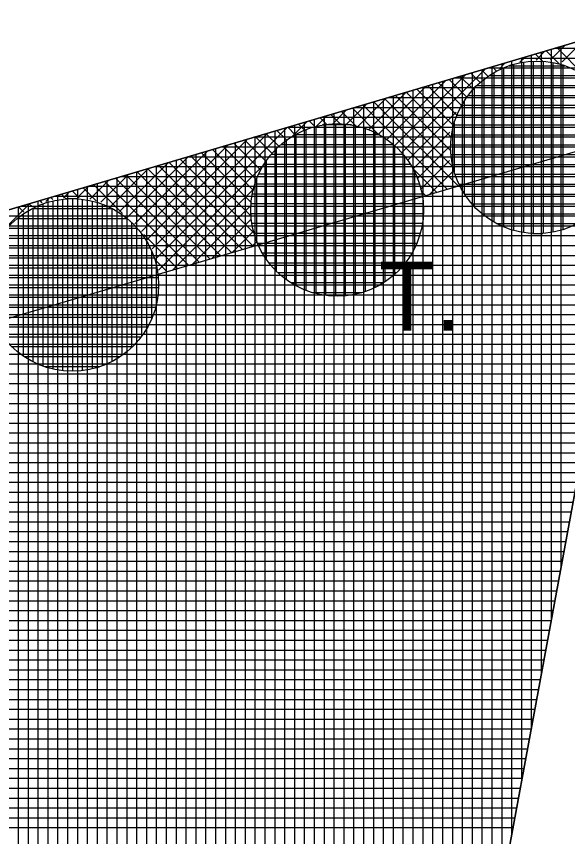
# Model space of a CAD drawing. Extents: x -565346 to -564154, y -1097386 to -1095620.
# Drawn here: x -564339.31 to -564328.13, y -1095659.36 to -1095642.73 of the extents above; entities that cross this region are included whole.
import ezdxf

# ---------------------------------------------------------------- set-up
doc = ezdxf.new("R2010")
doc.units = 0
for name, color, linetype in [('Vrstva 13', 7, 'Continuous'), ('Vrstva 15', 7, 'Continuous'), ('Vrstva 41', 7, 'Continuous'), ('Vrstva 42', 7, 'Continuous'), ('Vrstva 43', 7, 'Continuous'), ('Vrstva 44', 7, 'Continuous')]:
    doc.layers.add(name, color=color, linetype=linetype)

msp = doc.modelspace()

# ---------------------------------------------------------------- linework, layer by layer
at = {"layer": 'Vrstva 13'}
for p, q in [((-564394.52, -1095662.95), (-564326.21, -1095642.73)), ((-564326.21, -1095642.73), (-564329.81, -1095662.26))]:
    msp.add_line(p, q, dxfattribs=at)
at = {"layer": 'Vrstva 41'}
for p, q in [((-564328.483, -1095643.607), (-564328.192, -1095643.317)), ((-564328.241, -1095643.649), (-564327.79, -1095643.198)), ((-564328.641, -1095643.638), (-564328.786, -1095643.493)), ((-564328.774, -1095643.616), (-564328.594, -1095643.436)), ((-564328.303, -1095643.693), (-564328.568, -1095643.428)), ((-564327.802, -1095643.912), (-564328.35, -1095643.363)), ((-564329.517, -1095643.793), (-564329.397, -1095643.673)), ((-564329.101, -1095643.659), (-564328.996, -1095643.555)), ((-564331.501, -1095645.494), (-564329.799, -1095643.792)), ((-564329.749, -1095643.944), (-564329.877, -1095643.816)), ((-564329.573, -1095643.837), (-564329.659, -1095643.751)), ((-564331.642, -1095645.353), (-564330.201, -1095643.911)), ((-564330.177, -1095644.365), (-564330.532, -1095644.009)), ((-564330.05, -1095644.208), (-564330.314, -1095643.945)), ((-564329.908, -1095644.068), (-564330.096, -1095643.88)), ((-564331.976, -1095645.121), (-564331.004, -1095644.149)), ((-564331.801, -1095645.229), (-564330.603, -1095644.03)), ((-564330.377, -1095644.73), (-564330.969, -1095644.139)), ((-564330.286, -1095644.538), (-564330.75, -1095644.074)), ((-564332.169, -1095645.031), (-564331.406, -1095644.268)), ((-564330.503, -1095645.453), (-564331.623, -1095644.332)), ((-564330.492, -1095645.181), (-564331.405, -1095644.268)), ((-564330.448, -1095644.943), (-564331.187, -1095644.203)), ((-564332.623, -1095644.919), (-564332.21, -1095644.506)), ((-564332.384, -1095644.963), (-564331.808, -1095644.387)), ((-564330.355, -1095646.167), (-564332.06, -1095644.462)), ((-564330.459, -1095645.78), (-564331.842, -1095644.397)), ((-564332.901, -1095644.914), (-564332.612, -1095644.625)), ((-564332.416, -1095644.954), (-564332.715, -1095644.655)), ((-564331.957, -1095645.13), (-564332.496, -1095644.591)), ((-564330.574, -1095646.231), (-564332.278, -1095644.526)), ((-564331.377, -1095645.653), (-564330.392, -1095644.668)), ((-564333.249, -1095644.969), (-564333.369, -1095644.849)), ((-564333.235, -1095644.966), (-564333.013, -1095644.744)), ((-564333.013, -1095644.923), (-564333.151, -1095644.785)), ((-564332.74, -1095644.912), (-564332.933, -1095644.72)), ((-564336.48, -1095647.645), (-564333.817, -1095644.982)), ((-564333.653, -1095645.131), (-564333.806, -1095644.978)), ((-564333.732, -1095645.18), (-564333.415, -1095644.863)), ((-564333.461, -1095645.04), (-564333.588, -1095644.914)), ((-564336.557, -1095647.439), (-564334.219, -1095645.101)), ((-564334.121, -1095645.512), (-564334.461, -1095645.172)), ((-564333.982, -1095645.368), (-564334.242, -1095645.108)), ((-564333.826, -1095645.241), (-564334.024, -1095645.043)), ((-564331.269, -1095645.828), (-564330.521, -1095645.079)), ((-564336.771, -1095647.088), (-564335.022, -1095645.338)), ((-564336.656, -1095647.255), (-564334.62, -1095645.22)), ((-564334.349, -1095645.849), (-564334.897, -1095645.301)), ((-564334.243, -1095645.672), (-564334.679, -1095645.237)), ((-564336.903, -1095646.937), (-564335.424, -1095645.457)), ((-564334.541, -1095646.506), (-564335.552, -1095645.495)), ((-564334.503, -1095646.261), (-564335.334, -1095645.431)), ((-564334.436, -1095646.045), (-564335.115, -1095645.366)), ((-564331.18, -1095646.022), (-564330.539, -1095645.381)), ((-564337.051, -1095646.801), (-564335.826, -1095645.576)), ((-564334.479, -1095647.133), (-564335.988, -1095645.624)), ((-564334.542, -1095646.788), (-564335.77, -1095645.56)), ((-564331.112, -1095646.236), (-564330.528, -1095645.652)), ((-564337.395, -1095646.58), (-564336.629, -1095645.814)), ((-564337.215, -1095646.682), (-564336.227, -1095645.695)), ((-564334.945, -1095647.516), (-564336.643, -1095645.818)), ((-564336.426, -1095647.874), (-564334.278, -1095645.726)), ((-564334.726, -1095647.452), (-564336.425, -1095645.754)), ((-564334.508, -1095647.388), (-564336.207, -1095645.689)), ((-564330.792, -1095646.295), (-564331.28, -1095645.807)), ((-564337.595, -1095646.497), (-564337.031, -1095645.933)), ((-564335.601, -1095647.709), (-564337.298, -1095646.012)), ((-564335.382, -1095647.645), (-564337.079, -1095645.947)), ((-564335.163, -1095647.581), (-564336.861, -1095645.883)), ((-564330.927, -1095646.335), (-564330.456, -1095645.864)), ((-564338.067, -1095646.404), (-564337.835, -1095646.171)), ((-564337.816, -1095646.435), (-564337.433, -1095646.052)), ((-564337.154, -1095646.722), (-564337.734, -1095646.141)), ((-564335.819, -1095647.773), (-564337.516, -1095646.077)), ((-564338.318, -1095646.406), (-564338.389, -1095646.335)), ((-564338.354, -1095646.408), (-564338.236, -1095646.29)), ((-564338.036, -1095646.405), (-564338.171, -1095646.27)), ((-564337.691, -1095646.467), (-564337.952, -1095646.206)), ((-564336.136, -1095647.867), (-564334.492, -1095646.223)), ((-564331.011, -1095646.359), (-564331.104, -1095646.266)), ((-564338.782, -1095646.508), (-564338.825, -1095646.464)), ((-564338.711, -1095646.482), (-564338.638, -1095646.409)), ((-564338.564, -1095646.443), (-564338.607, -1095646.4)), ((-564341.809, -1095649.297), (-564339.04, -1095646.528)), ((-564339.157, -1095646.698), (-564339.262, -1095646.593)), ((-564338.979, -1095646.593), (-564339.044, -1095646.529)), ((-564335.735, -1095647.749), (-564334.544, -1095646.557)), ((-564335.335, -1095647.631), (-564334.539, -1095646.835)), ((-564336.038, -1095647.838), (-564336.722, -1095647.154)), ((-564334.934, -1095647.513), (-564334.495, -1095647.074)), ((-564334.533, -1095647.395), (-564334.427, -1095647.289)), ((-564336.256, -1095647.902), (-564336.467, -1095647.691))]:
    msp.add_line(p, q, dxfattribs=at)
at = {"layer": 'Vrstva 42'}
msp.add_lwpolyline([(-564707.989, -1095755.399), (-564707.577, -1095757.356), (-564692.663, -1095754.203), (-564630.833, -1095733.073), (-564590.007, -1095716.981), (-564573.006, -1095706.742), (-564516.181, -1095692.846), (-564453.911, -1095679.516), (-564393.952, -1095664.868), (-564326.83, -1095645.13), (-564326.21, -1095642.73), (-564394.52, -1095662.95), (-564454.33, -1095677.56), (-564516.6, -1095690.89), (-564574.04, -1095705.03), (-564590.74, -1095715.12), (-564631.48, -1095731.18), (-564693.31, -1095752.31)], close=True, dxfattribs=at)
at = {"layer": 'Vrstva 43'}
for p, q in [((-564328.27, -1095643.34), (-564328.27, -1095653.906)), ((-564328.87, -1095643.517), (-564328.87, -1095657.161)), ((-564328.67, -1095643.458), (-564328.67, -1095656.076)), ((-564328.47, -1095643.399), (-564328.47, -1095654.991)), ((-564326.33, -1095643.38), (-564328.406, -1095643.38)), ((-564329.27, -1095643.636), (-564329.27, -1095659.331)), ((-564326.367, -1095643.58), (-564329.082, -1095643.58)), ((-564329.07, -1095643.577), (-564329.07, -1095658.246)), ((-564329.87, -1095643.813), (-564329.87, -1095662.28)), ((-564326.404, -1095643.78), (-564329.757, -1095643.78)), ((-564329.67, -1095643.754), (-564329.67, -1095661.501)), ((-564329.47, -1095643.695), (-564329.47, -1095660.416)), ((-564330.47, -1095643.991), (-564330.47, -1095662.479)), ((-564326.44, -1095643.98), (-564330.433, -1095643.98)), ((-564330.27, -1095643.932), (-564330.27, -1095662.413)), ((-564330.07, -1095643.873), (-564330.07, -1095662.346)), ((-564326.477, -1095644.18), (-564331.109, -1095644.18)), ((-564331.07, -1095644.169), (-564331.07, -1095662.679)), ((-564330.87, -1095644.109), (-564330.87, -1095662.612)), ((-564330.67, -1095644.05), (-564330.67, -1095662.546)), ((-564331.67, -1095644.346), (-564331.67, -1095662.878)), ((-564331.47, -1095644.287), (-564331.47, -1095662.812)), ((-564331.27, -1095644.228), (-564331.27, -1095662.745)), ((-564332.07, -1095644.465), (-564332.07, -1095663.011)), ((-564331.87, -1095644.405), (-564331.87, -1095662.945)), ((-564326.514, -1095644.38), (-564331.784, -1095644.38)), ((-564332.67, -1095644.642), (-564332.67, -1095663.211)), ((-564332.47, -1095644.583), (-564332.47, -1095663.144)), ((-564326.551, -1095644.58), (-564332.46, -1095644.58)), ((-564332.27, -1095644.524), (-564332.27, -1095663.078)), ((-564333.27, -1095644.82), (-564333.27, -1095663.41)), ((-564326.588, -1095644.78), (-564333.136, -1095644.78)), ((-564333.07, -1095644.761), (-564333.07, -1095663.344)), ((-564332.87, -1095644.701), (-564332.87, -1095663.277)), ((-564333.87, -1095644.997), (-564333.87, -1095663.609)), ((-564326.625, -1095644.98), (-564333.811, -1095644.98)), ((-564333.67, -1095644.938), (-564333.67, -1095663.543)), ((-564333.47, -1095644.879), (-564333.47, -1095663.476)), ((-564326.662, -1095645.18), (-564334.487, -1095645.18)), ((-564334.47, -1095645.175), (-564334.47, -1095663.809)), ((-564334.27, -1095645.116), (-564334.27, -1095663.742)), ((-564334.07, -1095645.057), (-564334.07, -1095663.676)), ((-564334.87, -1095645.293), (-564334.87, -1095663.942)), ((-564334.67, -1095645.234), (-564334.67, -1095663.875)), ((-564335.47, -1095645.471), (-564335.47, -1095664.141)), ((-564335.27, -1095645.412), (-564335.27, -1095664.075)), ((-564326.698, -1095645.38), (-564335.163, -1095645.38)), ((-564335.07, -1095645.353), (-564335.07, -1095664.008)), ((-564336.07, -1095645.649), (-564336.07, -1095664.341)), ((-564335.87, -1095645.589), (-564335.87, -1095664.274)), ((-564326.735, -1095645.58), (-564335.838, -1095645.58)), ((-564335.67, -1095645.53), (-564335.67, -1095664.208)), ((-564336.67, -1095645.826), (-564336.67, -1095664.54)), ((-564326.772, -1095645.78), (-564336.514, -1095645.78)), ((-564336.47, -1095645.767), (-564336.47, -1095664.474)), ((-564336.27, -1095645.708), (-564336.27, -1095664.407)), ((-564337.27, -1095646.004), (-564337.27, -1095664.739)), ((-564326.809, -1095645.98), (-564337.19, -1095645.98)), ((-564337.07, -1095645.945), (-564337.07, -1095664.673)), ((-564336.87, -1095645.885), (-564336.87, -1095664.607)), ((-564337.87, -1095646.181), (-564337.87, -1095664.939)), ((-564326.846, -1095646.18), (-564337.865, -1095646.18)), ((-564337.67, -1095646.122), (-564337.67, -1095664.872)), ((-564337.47, -1095646.063), (-564337.47, -1095664.806)), ((-564338.27, -1095646.3), (-564338.27, -1095665.072)), ((-564338.07, -1095646.241), (-564338.07, -1095665.005)), ((-564338.87, -1095646.477), (-564338.87, -1095665.271)), ((-564338.67, -1095646.418), (-564338.67, -1095665.205)), ((-564326.883, -1095646.38), (-564338.541, -1095646.38)), ((-564338.47, -1095646.359), (-564338.47, -1095665.138)), ((-564339.27, -1095646.596), (-564339.27, -1095665.404)), ((-564326.92, -1095646.58), (-564339.217, -1095646.58)), ((-564339.07, -1095646.537), (-564339.07, -1095665.338)), ((-564326.957, -1095646.78), (-564339.892, -1095646.78)), ((-564326.993, -1095646.98), (-564340.568, -1095646.98)), ((-564327.03, -1095647.18), (-564341.244, -1095647.18)), ((-564327.067, -1095647.38), (-564341.919, -1095647.38)), ((-564327.104, -1095647.58), (-564342.595, -1095647.58)), ((-564327.141, -1095647.78), (-564343.271, -1095647.78)), ((-564327.178, -1095647.98), (-564343.946, -1095647.98)), ((-564327.215, -1095648.18), (-564344.622, -1095648.18)), ((-564327.251, -1095648.38), (-564345.298, -1095648.38)), ((-564327.288, -1095648.58), (-564345.973, -1095648.58)), ((-564327.325, -1095648.78), (-564346.649, -1095648.78)), ((-564327.362, -1095648.98), (-564347.325, -1095648.98)), ((-564327.399, -1095649.18), (-564348, -1095649.18)), ((-564327.436, -1095649.38), (-564348.676, -1095649.38)), ((-564327.473, -1095649.58), (-564349.352, -1095649.58)), ((-564327.51, -1095649.78), (-564350.027, -1095649.78)), ((-564327.546, -1095649.98), (-564350.703, -1095649.98)), ((-564327.583, -1095650.18), (-564351.379, -1095650.18)), ((-564327.62, -1095650.38), (-564352.054, -1095650.38)), ((-564327.657, -1095650.58), (-564352.73, -1095650.58)), ((-564327.694, -1095650.78), (-564353.406, -1095650.78)), ((-564327.731, -1095650.98), (-564354.081, -1095650.98)), ((-564327.768, -1095651.18), (-564354.757, -1095651.18)), ((-564327.804, -1095651.38), (-564355.433, -1095651.38)), ((-564327.841, -1095651.58), (-564356.108, -1095651.58)), ((-564327.878, -1095651.78), (-564356.784, -1095651.78)), ((-564327.915, -1095651.98), (-564357.46, -1095651.98)), ((-564327.952, -1095652.18), (-564358.135, -1095652.18)), ((-564327.989, -1095652.38), (-564358.811, -1095652.38)), ((-564328.026, -1095652.58), (-564359.487, -1095652.58)), ((-564328.063, -1095652.78), (-564360.162, -1095652.78)), ((-564328.099, -1095652.98), (-564360.838, -1095652.98)), ((-564328.136, -1095653.18), (-564361.514, -1095653.18)), ((-564328.173, -1095653.38), (-564362.189, -1095653.38)), ((-564328.21, -1095653.58), (-564362.865, -1095653.58)), ((-564328.247, -1095653.78), (-564363.541, -1095653.78)), ((-564328.284, -1095653.98), (-564364.216, -1095653.98)), ((-564328.321, -1095654.18), (-564364.892, -1095654.18)), ((-564328.357, -1095654.38), (-564365.568, -1095654.38)), ((-564328.394, -1095654.58), (-564366.243, -1095654.58)), ((-564328.431, -1095654.78), (-564366.919, -1095654.78)), ((-564328.468, -1095654.98), (-564367.595, -1095654.98)), ((-564328.505, -1095655.18), (-564368.27, -1095655.18)), ((-564328.542, -1095655.38), (-564368.946, -1095655.38)), ((-564328.579, -1095655.58), (-564369.622, -1095655.58)), ((-564328.616, -1095655.78), (-564370.297, -1095655.78)), ((-564328.652, -1095655.98), (-564370.973, -1095655.98)), ((-564328.689, -1095656.18), (-564371.649, -1095656.18)), ((-564328.726, -1095656.38), (-564372.324, -1095656.38)), ((-564328.763, -1095656.58), (-564373, -1095656.58)), ((-564328.8, -1095656.78), (-564373.676, -1095656.78)), ((-564328.837, -1095656.98), (-564374.351, -1095656.98)), ((-564328.874, -1095657.18), (-564375.027, -1095657.18)), ((-564328.91, -1095657.38), (-564375.703, -1095657.38)), ((-564328.947, -1095657.58), (-564376.378, -1095657.58)), ((-564328.984, -1095657.78), (-564377.054, -1095657.78)), ((-564329.021, -1095657.98), (-564377.73, -1095657.98)), ((-564329.058, -1095658.18), (-564378.405, -1095658.18)), ((-564329.095, -1095658.38), (-564379.081, -1095658.38)), ((-564329.132, -1095658.58), (-564379.757, -1095658.58)), ((-564329.169, -1095658.78), (-564380.432, -1095658.78)), ((-564329.205, -1095658.98), (-564381.108, -1095658.98)), ((-564329.242, -1095659.18), (-564381.784, -1095659.18))]:
    msp.add_line(p, q, dxfattribs=at)
msp.add_lwpolyline([(-564584.17, -1095730.99), (-564361.01, -1095672.63), (-564329.81, -1095662.26), (-564326.21, -1095642.73), (-564394.52, -1095662.95), (-564454.33, -1095677.56), (-564516.6, -1095690.89), (-564574.04, -1095705.03), (-564590.74, -1095715.12), (-564631.48, -1095731.18), (-564693.31, -1095752.31), (-564772.2, -1095768.91), (-564879.81, -1095788.15), (-565039.47, -1095811.86), (-565040.85, -1095849.94), (-565025.81, -1095848.33), (-565025.24, -1095824.91), (-564877.52, -1095802.97), (-564694, -1095767.75), (-564603.8, -1095739.23), (-564594.74, -1095734.52)], close=True, dxfattribs=at)
at = {"layer": 'Vrstva 44'}
for p, q in [((-564329.03, -1095643.657), (-564329.03, -1095647.11)), ((-564328.83, -1095643.638), (-564328.83, -1095647.131)), ((-564328.63, -1095643.64), (-564328.63, -1095647.129)), ((-564328.43, -1095643.666), (-564328.43, -1095647.102)), ((-564329.43, -1095643.772), (-564329.43, -1095646.997)), ((-564329.32, -1095643.73), (-564328.188, -1095643.73)), ((-564329.23, -1095643.7), (-564329.23, -1095647.067)), ((-564328.23, -1095643.715), (-564328.23, -1095647.052)), ((-564329.83, -1095644.004), (-564329.83, -1095646.764)), ((-564329.725, -1095643.93), (-564327.781, -1095643.93)), ((-564329.63, -1095643.871), (-564329.63, -1095646.897)), ((-564329.973, -1095644.13), (-564327.534, -1095644.13)), ((-564330.15, -1095644.33), (-564327.36, -1095644.33)), ((-564330.03, -1095644.189), (-564330.03, -1095646.579)), ((-564330.23, -1095644.447), (-564330.23, -1095646.321)), ((-564330.28, -1095644.53), (-564327.227, -1095644.53)), ((-564330.375, -1095644.73), (-564327.133, -1095644.73)), ((-564333.24, -1095644.961), (-564333.24, -1095648.348)), ((-564332.515, -1095644.93), (-564333.102, -1095644.93)), ((-564333.04, -1095644.922), (-564333.04, -1095648.387)), ((-564332.84, -1095644.906), (-564332.84, -1095648.403)), ((-564332.64, -1095644.913), (-564332.64, -1095648.395)), ((-564332.44, -1095644.943), (-564332.44, -1095648.364)), ((-564332.24, -1095644.999), (-564332.24, -1095648.309)), ((-564330.443, -1095644.93), (-564327.066, -1095644.93)), ((-564330.43, -1095644.887), (-564330.43, -1095645.881)), ((-564331.947, -1095645.13), (-564333.66, -1095645.13)), ((-564333.64, -1095645.119), (-564333.64, -1095648.19)), ((-564333.44, -1095645.024), (-564333.44, -1095648.284)), ((-564332.04, -1095645.082), (-564332.04, -1095648.228)), ((-564330.485, -1095645.13), (-564327.024, -1095645.13)), ((-564331.662, -1095645.33), (-564333.946, -1095645.33)), ((-564333.84, -1095645.245), (-564333.84, -1095648.062)), ((-564331.84, -1095645.194), (-564331.84, -1095648.112)), ((-564331.64, -1095645.35), (-564331.64, -1095647.96)), ((-564330.502, -1095645.33), (-564327.005, -1095645.33)), ((-564334.04, -1095645.418), (-564334.04, -1095647.891)), ((-564334.24, -1095645.656), (-564334.24, -1095647.654)), ((-564331.463, -1095645.53), (-564334.143, -1095645.53)), ((-564331.44, -1095645.56), (-564331.44, -1095647.747)), ((-564330.496, -1095645.53), (-564327.011, -1095645.53)), ((-564331.32, -1095645.73), (-564334.289, -1095645.73)), ((-564330.468, -1095645.73), (-564327.041, -1095645.73)), ((-564331.212, -1095645.93), (-564334.397, -1095645.93)), ((-564331.24, -1095645.874), (-564331.24, -1095647.437)), ((-564330.416, -1095645.93), (-564327.094, -1095645.93)), ((-564331.135, -1095646.13), (-564334.472, -1095646.13)), ((-564334.44, -1095646.036), (-564334.44, -1095647.271)), ((-564330.336, -1095646.13), (-564327.172, -1095646.13)), ((-564331.086, -1095646.33), (-564334.522, -1095646.33)), ((-564330.224, -1095646.33), (-564327.284, -1095646.33)), ((-564338.57, -1095646.471), (-564338.57, -1095649.878)), ((-564338.37, -1095646.437), (-564338.37, -1095649.912)), ((-564338.056, -1095646.43), (-564338.318, -1095646.43)), ((-564338.17, -1095646.425), (-564338.17, -1095649.922)), ((-564337.97, -1095646.437), (-564337.97, -1095649.91)), ((-564337.77, -1095646.473), (-564337.77, -1095649.875)), ((-564337.351, -1095646.63), (-564338.995, -1095646.63)), ((-564338.97, -1095646.616), (-564338.97, -1095649.732)), ((-564338.77, -1095646.53), (-564338.77, -1095649.817)), ((-564337.57, -1095646.534), (-564337.57, -1095649.816)), ((-564337.37, -1095646.621), (-564337.37, -1095649.726)), ((-564331.061, -1095646.53), (-564334.549, -1095646.53)), ((-564330.076, -1095646.53), (-564327.434, -1095646.53)), ((-564337.055, -1095646.83), (-564339.292, -1095646.83)), ((-564339.17, -1095646.737), (-564339.17, -1095649.611)), ((-564337.17, -1095646.743), (-564337.17, -1095649.605)), ((-564331.057, -1095646.73), (-564334.552, -1095646.73)), ((-564329.87, -1095646.73), (-564327.639, -1095646.73)), ((-564336.97, -1095646.906), (-564336.97, -1095649.442)), ((-564331.077, -1095646.93), (-564334.531, -1095646.93)), ((-564329.573, -1095646.93), (-564327.938, -1095646.93)), ((-564336.851, -1095647.03), (-564339.497, -1095647.03)), ((-564336.77, -1095647.133), (-564336.77, -1095649.218)), ((-564331.121, -1095647.13), (-564334.486, -1095647.13)), ((-564328.847, -1095647.13), (-564328.636, -1095647.13)), ((-564336.703, -1095647.23), (-564339.645, -1095647.23)), ((-564331.192, -1095647.33), (-564334.417, -1095647.33)), ((-564336.592, -1095647.43), (-564339.758, -1095647.43)), ((-564336.57, -1095647.475), (-564336.57, -1095648.868)), ((-564336.511, -1095647.63), (-564339.836, -1095647.63)), ((-564331.291, -1095647.53), (-564334.319, -1095647.53)), ((-564336.46, -1095647.83), (-564339.888, -1095647.83)), ((-564331.426, -1095647.73), (-564334.182, -1095647.73)), ((-564331.608, -1095647.93), (-564334.001, -1095647.93)), ((-564336.432, -1095648.03), (-564339.917, -1095648.03)), ((-564331.866, -1095648.13), (-564333.743, -1095648.13)), ((-564336.427, -1095648.23), (-564339.923, -1095648.23)), ((-564332.307, -1095648.33), (-564333.307, -1095648.33)), ((-564336.444, -1095648.43), (-564339.905, -1095648.43)), ((-564336.485, -1095648.63), (-564339.862, -1095648.63)), ((-564336.554, -1095648.83), (-564339.795, -1095648.83)), ((-564336.65, -1095649.03), (-564339.7, -1095649.03)), ((-564336.779, -1095649.23), (-564339.567, -1095649.23)), ((-564336.958, -1095649.43), (-564339.392, -1095649.43)), ((-564337.207, -1095649.63), (-564339.143, -1095649.63)), ((-564337.613, -1095649.83), (-564338.734, -1095649.83))]:
    msp.add_line(p, q, dxfattribs=at)
for centre in [(-564328.754, -1095645.384), (-564332.804, -1095646.654), (-564338.174, -1095648.174)]:
    msp.add_circle(centre, 1.75, dxfattribs=at)

# ---------------------------------------------------------------- texts
at = {"layer": 'Vrstva 15'}
msp.add_text('T.', height=1.4, dxfattribs=at).set_placement((-564331.96, -1095649.1))

doc.saveas('drawing.dxf')
